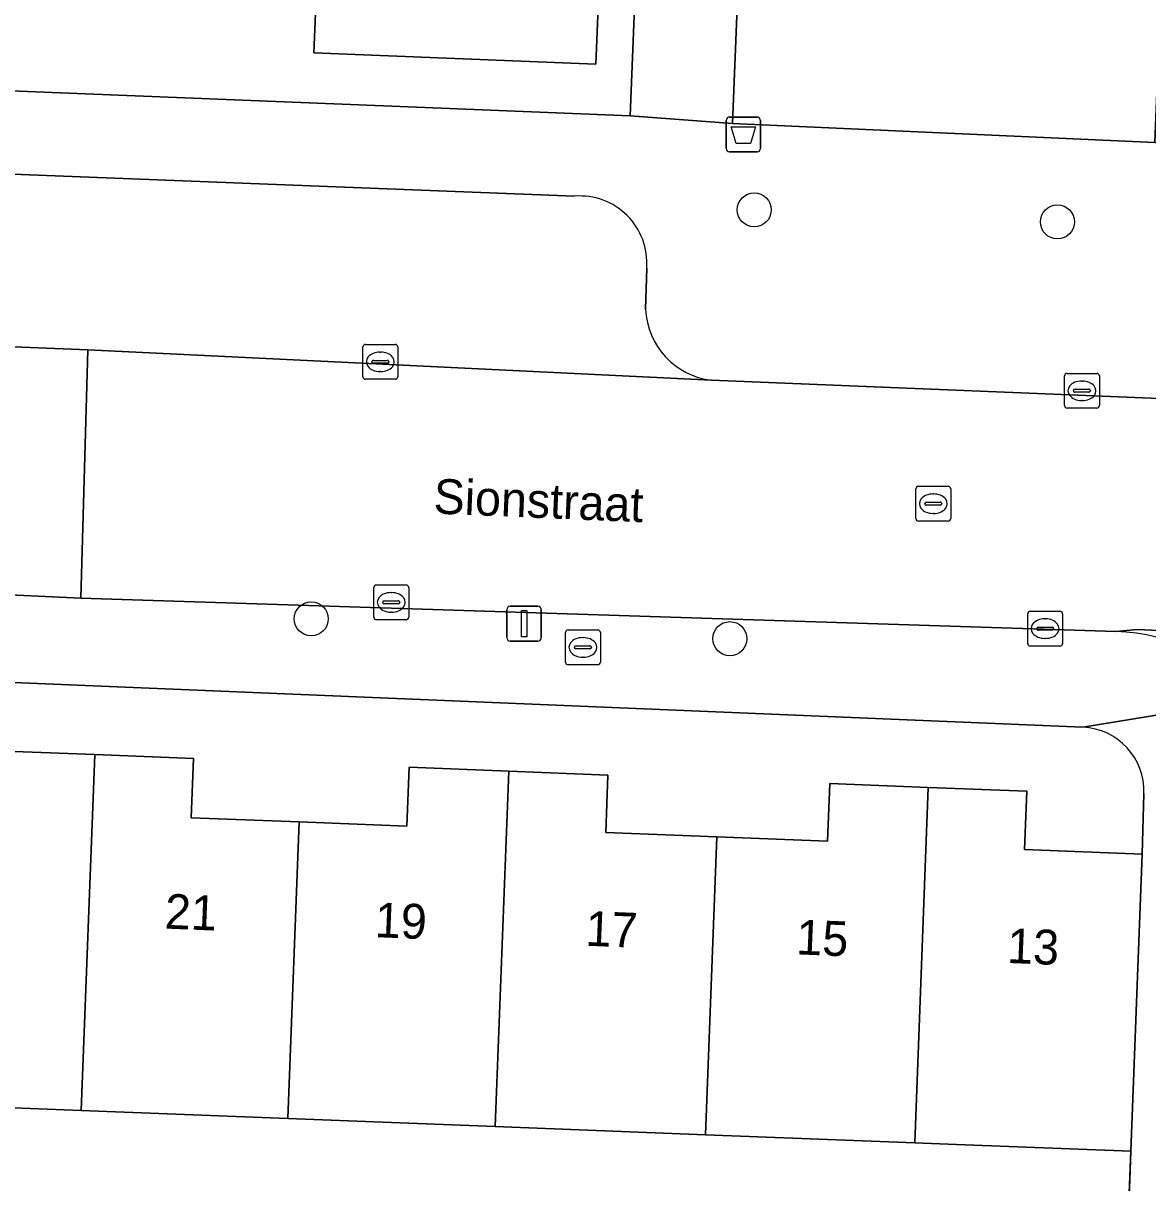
# Model space of a CAD drawing. Extents: x 161354 to 162026, y 386504 to 387460.
# Drawn here: x 161548.79 to 161581.08, y 387027.53 to 387060.82 of the extents above; entities that cross this region are included whole.
import ezdxf

# ---------------------------------------------------------------- set-up
doc = ezdxf.new("R2010")
doc.units = 0
for name, color, linetype in [('IMGEO_Afvalbak', 7, 'Continuous'), ('IMGEO_Boom', 7, 'Continuous'), ('IMGEO_Brandkraan', 7, 'Continuous'), ('IMGEO_Erf', 7, 'Continuous'), ('IMGEO_Groenvoorziening', 7, 'Continuous'), ('IMGEO_Kolk', 7, 'Continuous'), ('IMGEO_Lichtmast', 7, 'Continuous'), ('IMGEO_Muur', 7, 'Continuous'), ('IMGEO_Openbare_ruimte_label', 7, 'Continuous'), ('IMGEO_Pand', 7, 'Continuous'), ('IMGEO_Pand_nummerreeks', 7, 'Continuous'), ('IMGEO_Parkeervlak_open', 7, 'Continuous'), ('IMGEO_Rijbaan_lokaal_open', 7, 'Continuous'), ('IMGEO_Rioolput', 7, 'Continuous'), ('IMGEO_Voetpad_open', 7, 'Continuous')]:
    doc.layers.add(name, color=color, linetype=linetype)

msp = doc.modelspace()

# ---------------------------------------------------------------- linework, layer by layer
at = {"layer": 'IMGEO_Afvalbak'}
for p, q in [((161569.069, 387058.126), (161569.859, 387058.126)), ((161569.859, 387058.126), (161569.069, 387058.126)), ((161568.969, 387057.226), (161568.969, 387058.026)), ((161568.969, 387058.026), (161568.969, 387057.226)), ((161569.959, 387058.026), (161569.959, 387057.226)), ((161569.959, 387057.226), (161569.959, 387058.026)), ((161569.859, 387057.126), (161569.069, 387057.126)), ((161569.069, 387057.126), (161569.859, 387057.126))]:
    msp.add_line(p, q, dxfattribs=at)
msp.add_lwpolyline([(161569.112, 387057.84), (161569.816, 387057.84), (161569.667, 387057.37), (161569.261, 387057.37), (161569.112, 387057.84)], dxfattribs=at)
for centre, start, end in [((161569.069, 387058.026), 90, 180), ((161569.069, 387058.026), 90, 180), ((161569.859, 387058.026), 0, 90), ((161569.859, 387058.026), 360, 90), ((161569.069, 387057.226), 180, 270), ((161569.069, 387057.226), 180, 270), ((161569.859, 387057.226), 270, 0), ((161569.859, 387057.226), 270, 0)]:
    msp.add_arc(centre, 0.1, start, end, dxfattribs=at)
at = {"layer": 'IMGEO_Boom'}
for centre in [(161569.777, 387055.46), (161578.481, 387055.115), (161557.061, 387043.717), (161569.078, 387043.148)]:
    msp.add_circle(centre, 0.489, dxfattribs=at)
at = {"layer": 'IMGEO_Brandkraan'}
for p, q in [((161564.434, 387043.398), (161565.286, 387043.398)), ((161564.359, 387042.472), (161564.359, 387043.324)), ((161564.847, 387043.178), (161564.872, 387043.178)), ((161565.36, 387043.324), (161565.36, 387042.472)), ((161564.618, 387042.892), (161564.618, 387042.904)), ((161565.056, 387042.855), (161564.658, 387042.855)), ((161564.661, 387042.941), (161565.059, 387042.941)), ((161565.102, 387042.904), (161565.102, 387042.892)), ((161565.286, 387042.398), (161564.434, 387042.398)), ((161564.87, 387042.618), (161564.845, 387042.618))]:
    msp.add_line(p, q, dxfattribs=at)
for points in [[(161564.434, 387043.398), (161565.286, 387043.398)], [(161564.359, 387042.472), (161564.359, 387043.324)], [(161565.36, 387043.324), (161565.36, 387042.472)], [(161565.286, 387042.398), (161564.434, 387042.398)]]:
    msp.add_lwpolyline(points, dxfattribs=at)
for centre, radius, start, end in [((161564.436, 387043.322), 0.0765, 91.552, 178.448), ((161564.436, 387043.322), 0.0765, 91.552, 178.448), ((161565.284, 387043.322), 0.0765, 1.552, 88.448), ((161565.284, 387043.322), 0.0765, 1.552, 88.448), ((161564.658, 387042.901), 0.0403, 85.8775, 175.7526), ((161564.655, 387042.891), 0.0366, 178.938, 274.7102), ((161565.059, 387042.898), 0.043, 264.8664, 352.4533), ((161565.063, 387042.903), 0.0386, 1.7309, 96.639), ((161564.436, 387042.474), 0.0765, 181.552, 268.448), ((161564.436, 387042.474), 0.0765, 181.552, 268.448), ((161565.284, 387042.474), 0.0765, 271.552, 358.448), ((161565.284, 387042.474), 0.0765, 271.552, 358.448)]:
    msp.add_arc(centre, radius, start, end, dxfattribs=at)
for centre, major_axis, ratio, start_param, end_param in [((161564.846, 387042.898), (-0.387, 0.002), 0.722429, 4.712389, 7.853982), ((161564.871, 387042.898), (-0.39, 0.002), 0.717154, 1.570796, 4.712389)]:
    msp.add_ellipse(centre, major_axis=major_axis, ratio=ratio, start_param=start_param, end_param=end_param, dxfattribs=at)
at = {"layer": 'IMGEO_Erf'}
for points in [[(161545.916, 387061.604), (161545.81, 387058.986), (161559.376, 387058.435), (161566.212, 387058.157), (161567.726, 387096.004)], [(161565.484, 387065.918), (161565.23, 387059.645), (161557.139, 387059.972), (161557.341, 387064.968)], [(161579.21, 387040.606), (161525.361, 387042.856)], [(161548.012, 387039.93), (161550.845, 387039.82), (161553.68, 387039.71), (161553.614, 387038.009), (161556.712, 387037.889), (161559.808, 387037.769), (161559.873, 387039.456), (161562.728, 387039.345), (161565.579, 387039.234), (161565.515, 387037.583), (161568.7, 387037.459), (161571.883, 387037.335), (161571.947, 387038.989), (161574.772, 387038.879), (161577.599, 387038.769), (161577.534, 387037.093), (161580.915, 387036.962), (161580.96, 387038.703)], [(161580.21, 387018.791), (161580.584, 387028.433), (161575.588, 387028.627), (161574.384, 387028.674), (161568.374, 387028.907), (161562.339, 387029.141), (161556.388, 387029.372), (161550.456, 387029.602), (161544.592, 387029.829), (161538.574, 387030.063), (161538.347, 387030.072), (161538.229, 387026.991)]]:
    msp.add_lwpolyline(points, dxfattribs=at)
msp.add_arc((161579.133, 387038.779), 1.828, 357.6053, 87.598, dxfattribs=at)
at = {"layer": 'IMGEO_Groenvoorziening'}
msp.add_lwpolyline([(161581.277, 387057.391), (161582.455, 387086.771), (161570.329, 387087.3), (161569.151, 387057.942)], close=True, dxfattribs=at)
at = {"layer": 'IMGEO_Kolk'}
for p, q in [((161558.543, 387050.671), (161558.543, 387051.523)), ((161558.618, 387051.597), (161559.47, 387051.597)), ((161559.031, 387051.377), (161559.056, 387051.377)), ((161559.544, 387051.523), (161559.544, 387050.671)), ((161558.802, 387051.091), (161558.802, 387051.103)), ((161559.24, 387051.054), (161558.842, 387051.054)), ((161558.845, 387051.14), (161559.243, 387051.14)), ((161559.286, 387051.103), (161559.286, 387051.091)), ((161559.054, 387050.817), (161559.029, 387050.817)), ((161578.759, 387050.766), (161579.611, 387050.766)), ((161559.47, 387050.597), (161558.618, 387050.597)), ((161578.684, 387049.84), (161578.684, 387050.692)), ((161579.172, 387050.546), (161579.197, 387050.546)), ((161579.685, 387050.692), (161579.685, 387049.84)), ((161578.943, 387050.26), (161578.943, 387050.272)), ((161579.381, 387050.223), (161578.983, 387050.223)), ((161578.986, 387050.309), (161579.384, 387050.309)), ((161579.427, 387050.272), (161579.427, 387050.26)), ((161579.611, 387049.766), (161578.759, 387049.766)), ((161579.195, 387049.986), (161579.17, 387049.986)), ((161558.857, 387043.765), (161558.857, 387044.617)), ((161558.932, 387044.691), (161559.784, 387044.691)), ((161559.345, 387044.471), (161559.37, 387044.471)), ((161559.858, 387044.617), (161559.858, 387043.765)), ((161559.116, 387044.185), (161559.116, 387044.197)), ((161559.554, 387044.148), (161559.156, 387044.148)), ((161559.159, 387044.234), (161559.557, 387044.234)), ((161559.6, 387044.197), (161559.6, 387044.185)), ((161559.368, 387043.911), (161559.343, 387043.911)), ((161577.627, 387043.011), (161577.627, 387043.863)), ((161577.702, 387043.937), (161578.554, 387043.937)), ((161578.115, 387043.717), (161578.14, 387043.717)), ((161578.628, 387043.863), (161578.628, 387043.011)), ((161559.784, 387043.691), (161558.932, 387043.691)), ((161577.886, 387043.431), (161577.886, 387043.443)), ((161578.324, 387043.394), (161577.926, 387043.394)), ((161577.929, 387043.48), (161578.327, 387043.48)), ((161578.37, 387043.443), (161578.37, 387043.431)), ((161578.138, 387043.157), (161578.113, 387043.157)), ((161578.554, 387042.937), (161577.702, 387042.937))]:
    msp.add_line(p, q, dxfattribs=at)
for points in [[(161558.543, 387050.671), (161558.543, 387051.523)], [(161558.618, 387051.597), (161559.47, 387051.597)], [(161559.544, 387051.523), (161559.544, 387050.671)], [(161578.759, 387050.766), (161579.611, 387050.766)], [(161559.47, 387050.597), (161558.618, 387050.597)], [(161578.684, 387049.84), (161578.684, 387050.692)], [(161579.685, 387050.692), (161579.685, 387049.84)], [(161579.611, 387049.766), (161578.759, 387049.766)], [(161558.857, 387043.765), (161558.857, 387044.617)], [(161558.932, 387044.691), (161559.784, 387044.691)], [(161559.858, 387044.617), (161559.858, 387043.765)], [(161577.627, 387043.011), (161577.627, 387043.863)], [(161577.702, 387043.937), (161578.554, 387043.937)], [(161578.628, 387043.863), (161578.628, 387043.011)], [(161559.784, 387043.691), (161558.932, 387043.691)], [(161578.554, 387042.937), (161577.702, 387042.937)]]:
    msp.add_lwpolyline(points, dxfattribs=at)
for centre, radius, start, end in [((161558.62, 387051.521), 0.0765, 91.552, 178.448), ((161558.62, 387051.521), 0.0765, 91.552, 178.448), ((161559.468, 387051.521), 0.0765, 1.552, 88.448), ((161559.468, 387051.521), 0.0765, 1.552, 88.448), ((161558.842, 387051.1), 0.0403, 85.8775, 175.7526), ((161558.839, 387051.09), 0.0366, 178.938, 274.7102), ((161559.243, 387051.097), 0.043, 264.8664, 352.4533), ((161559.247, 387051.102), 0.0386, 1.7309, 96.639), ((161578.761, 387050.69), 0.0765, 91.552, 178.448), ((161578.761, 387050.69), 0.0765, 91.552, 178.448), ((161579.609, 387050.69), 0.0765, 1.552, 88.448), ((161579.609, 387050.69), 0.0765, 1.552, 88.448), ((161558.62, 387050.673), 0.0765, 181.552, 268.448), ((161558.62, 387050.673), 0.0765, 181.552, 268.448), ((161559.468, 387050.673), 0.0765, 271.552, 358.448), ((161559.468, 387050.673), 0.0765, 271.552, 358.448), ((161578.983, 387050.269), 0.0403, 85.8775, 175.7526), ((161578.98, 387050.259), 0.0366, 178.938, 274.7102), ((161579.384, 387050.266), 0.043, 264.8664, 352.4533), ((161579.388, 387050.271), 0.0386, 1.7309, 96.639), ((161578.761, 387049.842), 0.0765, 181.552, 268.448), ((161578.761, 387049.842), 0.0765, 181.552, 268.448), ((161579.609, 387049.842), 0.0765, 271.552, 358.448), ((161579.609, 387049.842), 0.0765, 271.552, 358.448), ((161558.934, 387044.615), 0.0765, 91.552, 178.448), ((161558.934, 387044.615), 0.0765, 91.552, 178.448), ((161559.782, 387044.615), 0.0765, 1.552, 88.448), ((161559.782, 387044.615), 0.0765, 1.552, 88.448), ((161559.156, 387044.194), 0.0403, 85.8775, 175.7526), ((161559.153, 387044.184), 0.0366, 178.938, 274.7102), ((161559.557, 387044.191), 0.043, 264.8664, 352.4533), ((161559.561, 387044.196), 0.0386, 1.7309, 96.639), ((161558.934, 387043.767), 0.0765, 181.552, 268.448), ((161558.934, 387043.767), 0.0765, 181.552, 268.448), ((161559.782, 387043.767), 0.0765, 271.552, 358.448), ((161559.782, 387043.767), 0.0765, 271.552, 358.448), ((161577.704, 387043.861), 0.0765, 91.552, 178.448), ((161577.704, 387043.861), 0.0765, 91.552, 178.448), ((161578.552, 387043.861), 0.0765, 1.552, 88.448), ((161578.552, 387043.861), 0.0765, 1.552, 88.448), ((161577.926, 387043.44), 0.0403, 85.8775, 175.7526), ((161577.923, 387043.43), 0.0366, 178.938, 274.7102), ((161578.327, 387043.437), 0.043, 264.8664, 352.4533), ((161578.331, 387043.442), 0.0386, 1.7309, 96.639), ((161577.704, 387043.013), 0.0765, 181.552, 268.448), ((161577.704, 387043.013), 0.0765, 181.552, 268.448), ((161578.552, 387043.013), 0.0765, 271.552, 358.448), ((161578.552, 387043.013), 0.0765, 271.552, 358.448)]:
    msp.add_arc(centre, radius, start, end, dxfattribs=at)
for centre, major_axis, ratio, start_param, end_param in [((161559.03, 387051.097), (-0.387, 0.002), 0.722429, 4.712389, 7.853982), ((161559.055, 387051.097), (-0.39, 0.002), 0.717154, 1.570796, 4.712389), ((161579.171, 387050.266), (-0.387, 0.002), 0.722429, 4.712389, 7.853982), ((161579.196, 387050.266), (-0.39, 0.002), 0.717154, 1.570796, 4.712389), ((161559.344, 387044.191), (-0.387, 0.002), 0.722429, 4.712389, 7.853982), ((161559.369, 387044.191), (-0.39, 0.002), 0.717154, 1.570796, 4.712389), ((161578.114, 387043.437), (-0.387, 0.002), 0.722429, 4.712389, 7.853982), ((161578.139, 387043.437), (-0.39, 0.002), 0.717154, 1.570796, 4.712389)]:
    msp.add_ellipse(centre, major_axis=major_axis, ratio=ratio, start_param=start_param, end_param=end_param, dxfattribs=at)
at = {"layer": 'IMGEO_Lichtmast'}
for p, q in [((161562.775, 387044.079), (161563.565, 387044.079)), ((161563.565, 387044.079), (161562.775, 387044.079)), ((161562.675, 387043.179), (161562.675, 387043.979)), ((161562.675, 387043.979), (161562.675, 387043.179)), ((161563.665, 387043.979), (161563.665, 387043.179)), ((161563.665, 387043.179), (161563.665, 387043.979)), ((161563.565, 387043.079), (161562.775, 387043.079)), ((161562.775, 387043.079), (161563.565, 387043.079))]:
    msp.add_line(p, q, dxfattribs=at)
msp.add_lwpolyline([(161563.095, 387043.954), (161563.245, 387043.954), (161563.245, 387043.204), (161563.095, 387043.204), (161563.095, 387043.954)], dxfattribs=at)
for centre, start, end in [((161562.775, 387043.979), 90, 180), ((161562.775, 387043.979), 90, 180), ((161563.565, 387043.979), 0, 90), ((161563.565, 387043.979), 360, 90), ((161562.775, 387043.179), 180, 270), ((161562.775, 387043.179), 180, 270), ((161563.565, 387043.179), 270, 0), ((161563.565, 387043.179), 270, 0)]:
    msp.add_arc(centre, 0.1, start, end, dxfattribs=at)
at = {"layer": 'IMGEO_Muur'}
for points in [[(161559.376, 387058.435), (161545.758, 387058.988)], [(161580.584, 387028.433), (161580.344, 387021.419)]]:
    msp.add_lwpolyline(points, dxfattribs=at)
at = {"layer": 'IMGEO_Pand'}
for points in [[(161557.393, 387066.246), (161557.341, 387064.968), (161557.139, 387059.972), (161565.23, 387059.645), (161565.484, 387065.918)], [(161550.845, 387039.82), (161548.012, 387039.93), (161547.948, 387038.292), (161544.918, 387038.41), (161544.592, 387029.829), (161550.456, 387029.602)], [(161550.456, 387029.602), (161556.388, 387029.372), (161556.712, 387037.889), (161553.614, 387038.009), (161553.68, 387039.71), (161550.845, 387039.82)], [(161556.388, 387029.372), (161562.339, 387029.141), (161562.728, 387039.345), (161559.873, 387039.456), (161559.808, 387037.769), (161556.712, 387037.889)], [(161562.339, 387029.141), (161568.374, 387028.907), (161568.7, 387037.459), (161565.515, 387037.583), (161565.579, 387039.234), (161562.728, 387039.345)], [(161574.772, 387038.879), (161571.947, 387038.989), (161571.883, 387037.335), (161568.7, 387037.459), (161568.374, 387028.907), (161574.384, 387028.674)], [(161580.915, 387036.962), (161577.534, 387037.093), (161577.599, 387038.769), (161574.772, 387038.879), (161574.384, 387028.674), (161575.588, 387028.627), (161580.584, 387028.433)]]:
    msp.add_lwpolyline(points, close=True, dxfattribs=at)
at = {"layer": 'IMGEO_Parkeervlak_open'}
for points in [[(161564.622, 387055.853), (161527.447, 387057.311)], [(161566.659, 387052.613), (161566.69, 387053.791)], [(161523.835, 387052.547), (161547.8, 387051.557), (161550.648, 387051.439), (161568.551, 387050.567)]]:
    msp.add_lwpolyline(points, dxfattribs=at)
for centre, radius, start, end in [((161564.772, 387053.936), 1.923, 355.685, 94.4815), ((161568.806, 387052.7), 2.149, 182.3311, 263.19)]:
    msp.add_arc(centre, radius, start, end, dxfattribs=at)
at = {"layer": 'IMGEO_Rijbaan_lokaal_open'}
for points in [[(161550.648, 387051.439), (161547.8, 387051.557), (161547.574, 387044.446), (161550.444, 387044.311)], [(161609.097, 387048.933), (161583.504, 387049.957), (161568.551, 387050.567), (161550.648, 387051.439), (161550.444, 387044.311), (161580.16, 387043.357), (161580.77, 387043.41), (161596.774, 387042.671), (161596.989, 387042.626), (161608.862, 387041.893)]]:
    msp.add_lwpolyline(points, close=True, dxfattribs=at)
msp.add_lwpolyline([(161596.989, 387042.626), (161596.774, 387042.671), (161580.77, 387043.41), (161580.16, 387043.357)], dxfattribs=at)
msp.add_arc((161579.92, 387037.388), 5.974, 42.6987, 87.702, dxfattribs=at)
at = {"layer": 'IMGEO_Rioolput'}
for p, q in [((161574.417, 387046.598), (161574.417, 387047.45)), ((161574.492, 387047.524), (161575.344, 387047.524)), ((161575.418, 387047.45), (161575.418, 387046.598)), ((161574.719, 387047.067), (161575.117, 387047.067)), ((161574.905, 387047.304), (161574.93, 387047.304)), ((161574.676, 387047.018), (161574.676, 387047.03)), ((161575.114, 387046.981), (161574.716, 387046.981)), ((161574.928, 387046.744), (161574.903, 387046.744)), ((161575.16, 387047.03), (161575.16, 387047.018)), ((161575.344, 387046.524), (161574.492, 387046.524))]:
    msp.add_line(p, q, dxfattribs=at)
for points in [[(161574.417, 387046.598), (161574.417, 387047.45)], [(161574.492, 387047.524), (161575.344, 387047.524)], [(161575.418, 387047.45), (161575.418, 387046.598)], [(161575.344, 387046.524), (161574.492, 387046.524)]]:
    msp.add_lwpolyline(points, dxfattribs=at)
for centre, radius, start, end in [((161574.494, 387047.448), 0.0765, 91.552, 178.448), ((161574.494, 387047.448), 0.0765, 91.552, 178.448), ((161575.342, 387047.448), 0.0765, 1.552, 88.448), ((161575.342, 387047.448), 0.0765, 1.552, 88.448), ((161574.716, 387047.027), 0.0403, 85.8775, 175.7526), ((161575.121, 387047.029), 0.0386, 1.7309, 96.639), ((161574.713, 387047.017), 0.0366, 178.938, 274.7102), ((161575.117, 387047.024), 0.043, 264.8664, 352.4533), ((161574.494, 387046.6), 0.0765, 181.552, 268.448), ((161574.494, 387046.6), 0.0765, 181.552, 268.448), ((161575.342, 387046.6), 0.0765, 271.552, 358.448), ((161575.342, 387046.6), 0.0765, 271.552, 358.448)]:
    msp.add_arc(centre, radius, start, end, dxfattribs=at)
for centre, major_axis, ratio, start_param, end_param in [((161574.904, 387047.024), (-0.387, 0.002), 0.722429, 4.712389, 7.853982), ((161574.929, 387047.024), (-0.39, 0.002), 0.717154, 1.570796, 4.712389)]:
    msp.add_ellipse(centre, major_axis=major_axis, ratio=ratio, start_param=start_param, end_param=end_param, dxfattribs=at)
at = {"layer": 'IMGEO_Voetpad_open'}
msp.add_lwpolyline([(161585.719, 387095.031), (161585.787, 387096.692), (161567.776, 387097.249), (161567.726, 387096.004), (161566.212, 387058.157), (161569.151, 387057.942), (161570.329, 387087.3), (161582.455, 387086.771), (161581.277, 387057.391), (161584.181, 387057.259)], close=True, dxfattribs=at)
for points in [[(161593.251, 387053.953), (161585.131, 387054.287), (161584.061, 387054.307), (161584.181, 387057.259), (161581.277, 387057.391), (161569.151, 387057.942), (161566.212, 387058.157), (161559.376, 387058.435), (161545.81, 387058.986), (161544.294, 387059.047), (161530.723, 387059.599), (161520.801, 387060.002), (161518.836, 387054.51)], [(161527.447, 387057.311), (161564.622, 387055.853)], [(161566.69, 387053.791), (161566.659, 387052.613)], [(161568.551, 387050.567), (161583.504, 387049.957)], [(161550.444, 387044.311), (161547.574, 387044.446), (161522.658, 387045.665)], [(161518.364, 387044.086), (161520, 387038.881), (161525.169, 387038.645), (161525.361, 387042.856), (161579.21, 387040.606), (161584.311, 387041.439)], [(161580.16, 387043.357), (161550.444, 387044.311)], [(161584.311, 387041.439), (161579.21, 387040.606)], [(161580.96, 387038.703), (161580.915, 387036.962), (161580.584, 387028.433), (161580.21, 387018.791), (161580.155, 387017.307), (161579.791, 387007.89), (161579.49, 387000), (161579.463, 386999.295), (161579.468, 386998.517), (161579.473, 386998.451), (161579.237, 386993.49), (161579.097, 386989.799), (161578.793, 386981.805), (161576.794, 386981.877), (161574.796, 386981.95), (161574.614, 386977.295), (161574.601, 386977.204), (161574.576, 386976.102), (161574.253, 386967.534), (161573.842, 386957.972), (161573.778, 386956.472), (161573.377, 386947.144), (161573.073, 386938.545), (161573.045, 386936.667)]]:
    msp.add_lwpolyline(points, dxfattribs=at)
for centre, radius, start, end in [((161564.772, 387053.936), 1.923, 355.685, 94.4815), ((161568.806, 387052.7), 2.149, 182.3311, 263.19), ((161579.92, 387037.388), 5.974, 42.6987, 87.702), ((161579.133, 387038.779), 1.828, 357.6053, 87.598)]:
    msp.add_arc(centre, radius, start, end, dxfattribs=at)

# ---------------------------------------------------------------- texts
at = {"layer": 'IMGEO_Openbare_ruimte_label'}
msp.add_text('Sionstraat', height=1, rotation=357.5926, dxfattribs=at).set_placement((161560.558, 387046.745))
at = {"layer": 'IMGEO_Pand_nummerreeks'}
for s, p in [('21', (161552.843, 387034.826)), ('19', (161558.871, 387034.58)), ('17', (161564.921, 387034.333)), ('15', (161570.971, 387034.086)), ('13', (161577.022, 387033.839))]:
    msp.add_text(s, height=1, rotation=357.6622, dxfattribs=at).set_placement(p)

doc.saveas('drawing.dxf')
